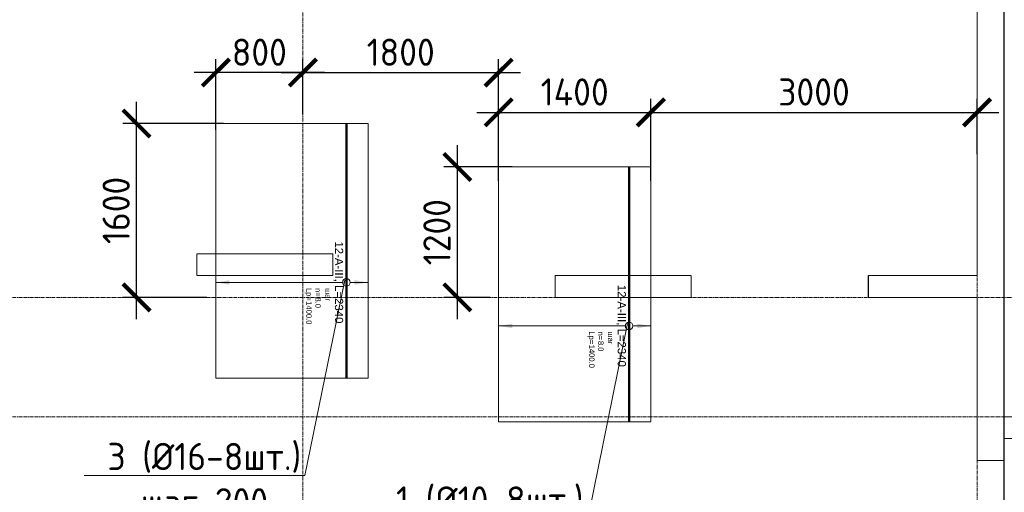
# Model space of a CAD drawing. Header units: millimetres. Extents: x 448962 to 1592680, y -326645 to -197113.
# Tile 363 of 398: x 842841 to 851894, y -262155 to -257806. Entities that reach past the tile are written whole.
import ezdxf
from ezdxf import colors
from ezdxf.entities.mleader import LeaderData, LeaderLine
from ezdxf.enums import TextEntityAlignment as Align
from ezdxf.math import Vec2, Vec3

# ---------------------------------------------------------------- set-up
doc = ezdxf.new("R2010")
doc.units = ezdxf.units.MM
doc.set_wipeout_variables(frame=1)
for name, pattern in [('01 Штриховая _4 мм_', [6, 3.5, -2.5]), ('______5', [1100, 800, -100, 100, -100]), ('GOST2.303 4', [7, 5, -2, 0]), ('осевая', [50.8, 31.75, -6.35, 6.35, -6.35])]:
    doc.linetypes.add(name, pattern=pattern)
for name, color, linetype, lineweight in [('АрмСтер', 2, 'Continuous', 50), ('контур распр. стерхней', 2, 'GOST2.303 4', 20), ('Оси', 40, '______5', 18), ('Перекрытие ж_бетон', 1, 'Continuous', 30), ('подоснова', 151, 'Continuous', 5), ('РАЗМЕРЫ', 1, 'Continuous', 9), ('СТЕНЫ', 3, 'Continuous', 30)]:
    doc.layers.add(name, color=color, linetype=linetype, lineweight=lineweight)
doc.layers.add('АрмСтер_атрибуты', color=2, linetype='Continuous', lineweight=0, plot=False)
doc.styles.add('GOST-2.304_Type-B', font='GOST_Common.ttf')
doc.styles.get("Standard").update_dxf_attribs({"font": 'arial.ttf'})
doc.styles.add('Аннотативный', font='arial.ttf')
doc.dimstyles.new('СПДС', dxfattribs={"dimscale": 100, "dimtxt": 2.5, "dimasz": 2.5, "dimexe": 1.25, "dimexo": 0, "dimtad": 1, "dimdec": 0, "dimtxsty": 'GOST-2.304_Type-B', "dimblk": 'ARCHTICK', "dimcen": 2.5, "dimdle": 2, "dimadec": 0, "dimazin": 2, "dimtfac": 0.75, "dimtdec": 0, "dimtmove": 1, "dimatfit": 3, "dimfxl": 1, "dimtolj": 1, "dimarcsym": 1})

# ---------------------------------------------------------------- blocks, each defined once
blk = doc.blocks.new('оси плит')
at = {"layer": 'Оси', "color": 16, "linetype": 'осевая', "lineweight": 0, "transparency": 33554687}
for p, q in [((563842.3, -202894.1), (563842.3, -231285.8)), ((570041.9, -202894.1), (570042.3, -231285.8)), ((519570.9, -215217.4), (573160.2, -215217.4)), ((519570.9, -216317.4), (573160.2, -216317.4))]:
    blk.add_line(p, q, dxfattribs=at)
blk = doc.blocks.new('стены  тп')
at = {"layer": 'СТЕНЫ', "color": 251, "linetype": '01 Штриховая _4 мм_', "lineweight": 0, "true_color": 0x636466}
for p, q in [((589762.3, -327825.7, 3100), (589762.3, -316375.7, 3100)), ((589512.3, -316625.7, 3100), (589512.3, -326525.7, 3100)), ((583586.9, -326325.6, 3100), (582336.9, -326325.6, 3100)), ((582336.9, -326325.6, 3100), (582336.9, -326525.6, 3100)), ((583586.9, -326525.6, 3100), (583586.9, -326325.6, 3100)), ((582336.9, -326525.6, 3100), (583586.9, -326525.6, 3100)), ((586882.1, -326525.7, 3100), (585632.3, -326525.7, 3100)), ((585632.3, -326525.7, 3100), (585632.3, -326645.7, 3100)), ((586882.1, -326645.7, 3100), (586882.1, -326525.7, 3100)), ((589512.3, -326525.7, 3100), (588512.1, -326525.7, 3100)), ((588512.1, -326525.7, 3100), (588512.1, -326645.7, 3100)), ((585632.3, -326645.7, 3100), (585632.3, -326725.7, 3100)), ((586882.1, -326725.7, 3100), (586882.1, -326645.7, 3100)), ((588512.1, -326645.7, 3100), (588512.1, -326725.7, 3100)), ((585632.3, -326725.7, 3100), (586882.1, -326725.7, 3100)), ((588512.1, -326725.7, 3100), (589512.3, -326725.7, 3100)), ((589512.3, -326725.7, 3100), (589512.3, -328225.7, 3100)), ((591492.3, -327825.7, 3100), (589762.3, -327825.7, 3100)), ((589762.3, -328025.7, 3100), (591292.3, -328025.7, 3100)), ((589762.3, -328225.7, 3100), (589762.3, -328025.7, 3100)), ((589762.3, -328225.7, 3100), (589512.3, -328225.7, 3100))]:
    blk.add_line(p, q, dxfattribs=at)
blk = doc.blocks.new('*U453')
at = {"layer": 'РАЗМЕРЫ'}
for p, q in [((112.5, 200), (-112.5, 200)), ((112.5, -1200), (-112.5, -1200))]:
    blk.add_line(p, q, dxfattribs=at)
at = {"layer": 'РАЗМЕРЫ', "ltscale": 15}
blk.add_line((0, -1200), (0, 200), dxfattribs=at)
at = {"layer": 'РАЗМЕРЫ'}
for points in [[(0, 200), (20.9, 74.8), (-20.9, 74.8)], [(0, -1200), (20.9, -1074.8), (-20.9, -1074.8)]]:
    blk.add_solid(points, dxfattribs=at)
at = {"layer": 'АрмСтер_атрибуты', "color": 215, "ltscale": 15, "style": 'Аннотативный'}
for s, p in [('шаг', (51.4, -194.2)), ('n=', (51.4, -285.1)), ('Lр=', (50.2, -367.8))]:
    blk.add_text(s, height=50, dxfattribs=at).set_placement(p)
at = {"layer": 'АрмСтер_атрибуты', "style": 'Аннотативный', "flags": 8}
blk.add_attdef('ПОЗ', (110, 29.6), '', height=75, dxfattribs=at)
at = {"layer": 'АрмСтер_атрибуты', "color": 215, "style": 'Аннотативный'}
for tag, p, flags in [('ШАГ', (190.9, -194.2), 10), ('КОЛ', (138, -285.1), 8), ('ШИРИНА', (172.9, -367.8), 8)]:
    blk.add_attdef(tag, p, '', height=50, dxfattribs=dict(at, flags=flags))
at = {"layer": 'АрмСтер_атрибуты', "flags": 9}
for tag, p in [('МАССА', (-1033.5, -1010.5)), ('ОБОЗНАЧЕНИЕ', (-1033.5, -1124.4))]:
    blk.add_attdef(tag, p, '', height=75, dxfattribs=at)
at = {"linetype": 'Continuous', "lineweight": 0}
blk.add_wipeout([(35, 0), (28.3, 20.6), (10.8, 33.3), (-10.8, 33.3), (-28.3, 20.6), (-35, 0), (-28.3, -20.6), (-10.8, -33.3), (10.8, -33.3), (28.3, -20.6)], dxfattribs=at)
at = {"color": 0, "linetype": 'ByBlock', "lineweight": -2, "ltscale": 100}
blk.add_line((-1462.5, 0), (877.5, 0), dxfattribs=at)
at = {"layer": 'РАЗМЕРЫ'}
blk.add_circle((0, 0), 35, dxfattribs=at)
at = {"layer": 'АрмСтер_атрибуты', "style": 'Аннотативный', "flags": 8}
blk.add_attdef('НАИМЕНОВАНИЕ', text='', height=75, dxfattribs=at).set_placement((0, -29.3), align=Align.TOP_CENTER)
blk = doc.blocks.new('_None')
blk = doc.blocks.new('_ArchTick')
at = {"color": 0, "linetype": 'ByBlock', "const_width": 0.15}
blk.add_lwpolyline([(-0.5, -0.5), (0.5, 0.5)], dxfattribs=at)
blk = doc.blocks.new('*D618')
at = {"layer": 'DEFPOINTS', "color": 0, "transparency": 16777216}
for p in [(844644, -258292.7), (845444, -258674.9), (844644, -258820)]:
    blk.add_point(p, dxfattribs=at)
at = {"layer": 'РАЗМЕРЫ', "color": 0, "lineweight": -2, "transparency": 16777216}
for p, q in [((844644, -258820), (844644, -258167.7)), ((845444, -258674.9), (845444, -258167.7)), ((845644, -258292.7), (844444, -258292.7))]:
    blk.add_line(p, q, dxfattribs=at)
at = {"layer": 'РАЗМЕРЫ', "color": 0, "lineweight": -2, "transparency": 16777216, "xscale": 250, "yscale": 250, "zscale": 250, "rotation": 180}
blk.add_blockref('_ArchTick', (844644, -258292.7), dxfattribs=at)
at = {"layer": 'РАЗМЕРЫ', "color": 0, "lineweight": -2, "transparency": 16777216, "xscale": 250, "yscale": 250, "zscale": 250}
blk.add_blockref('_ArchTick', (845444, -258292.7), dxfattribs=at)
at = {"layer": 'РАЗМЕРЫ', "color": 0, "lineweight": 0, "transparency": 16777216, "insert": (845044, -258105.2), "char_height": 250, "attachment_point": 5, "style": 'GOST-2.304_Type-B'}
blk.add_mtext('\\A1;800', dxfattribs=at)
blk = doc.blocks.new('*D619')
at = {"layer": 'DEFPOINTS', "color": 0, "transparency": 16777216}
for p in [(843914.8, -258760.8), (844714.7, -258760.8), (844561.5, -260360.8)]:
    blk.add_point(p, dxfattribs=at)
at = {"layer": 'РАЗМЕРЫ', "color": 0, "lineweight": -2, "transparency": 16777216}
for p, q in [((843914.8, -260560.8), (843914.8, -258560.8)), ((844714.7, -258760.8), (843789.8, -258760.8)), ((844561.5, -260360.8), (843789.8, -260360.8))]:
    blk.add_line(p, q, dxfattribs=at)
at = {"layer": 'РАЗМЕРЫ', "color": 0, "lineweight": -2, "transparency": 16777216, "xscale": 250, "yscale": 250, "zscale": 250}
for p, rotation in [((843914.8, -258760.8), 90), ((843914.8, -260360.8), 270)]:
    blk.add_blockref('_ArchTick', p, dxfattribs=dict(at, rotation=rotation))
at = {"layer": 'РАЗМЕРЫ', "color": 0, "lineweight": 0, "transparency": 16777216, "insert": (843727.3, -259560.8), "char_height": 250, "attachment_point": 5, "rotation": 90, "style": 'GOST-2.304_Type-B'}
blk.add_mtext('\\A1;1600', dxfattribs=at)
blk = doc.blocks.new('*D620')
at = {"layer": 'DEFPOINTS', "color": 0, "transparency": 16777216}
for p in [(846864.7, -259160.8), (847369.6, -259160.8), (847165.4, -260360.8)]:
    blk.add_point(p, dxfattribs=at)
at = {"layer": 'РАЗМЕРЫ', "color": 0, "lineweight": -2, "transparency": 16777216}
for p, q in [((846864.7, -260560.8), (846864.7, -258960.8)), ((847369.6, -259160.8), (846739.7, -259160.8)), ((847165.4, -260360.8), (846739.7, -260360.8))]:
    blk.add_line(p, q, dxfattribs=at)
at = {"layer": 'РАЗМЕРЫ', "color": 0, "lineweight": -2, "transparency": 16777216, "xscale": 250, "yscale": 250, "zscale": 250}
for p, rotation in [((846864.7, -259160.8), 90), ((846864.7, -260360.8), 270)]:
    blk.add_blockref('_ArchTick', p, dxfattribs=dict(at, rotation=rotation))
at = {"layer": 'РАЗМЕРЫ', "color": 0, "lineweight": 0, "transparency": 16777216, "insert": (846677.2, -259760.8), "char_height": 250, "attachment_point": 5, "rotation": 90, "style": 'GOST-2.304_Type-B'}
blk.add_mtext('\\A1;1200', dxfattribs=at)
blk = doc.blocks.new('*D621')
at = {"layer": 'DEFPOINTS', "color": 0, "transparency": 16777216}
for p in [(848644, -258658.4), (847244, -259287.8), (848644, -259287.8)]:
    blk.add_point(p, dxfattribs=at)
at = {"layer": 'РАЗМЕРЫ', "color": 0, "lineweight": -2, "transparency": 16777216}
for p, q in [((847244, -259287.8), (847244, -258533.4)), ((848644, -259287.8), (848644, -258533.4)), ((847044, -258658.4), (848844, -258658.4))]:
    blk.add_line(p, q, dxfattribs=at)
at = {"layer": 'РАЗМЕРЫ', "color": 0, "lineweight": -2, "transparency": 16777216, "xscale": 250, "yscale": 250, "zscale": 250, "rotation": 180}
blk.add_blockref('_ArchTick', (847244, -258658.4), dxfattribs=at)
at = {"layer": 'РАЗМЕРЫ', "color": 0, "lineweight": -2, "transparency": 16777216, "xscale": 250, "yscale": 250, "zscale": 250}
blk.add_blockref('_ArchTick', (848644, -258658.4), dxfattribs=at)
at = {"layer": 'РАЗМЕРЫ', "color": 0, "lineweight": 0, "transparency": 16777216, "insert": (847944, -258470.9), "char_height": 250, "attachment_point": 5, "style": 'GOST-2.304_Type-B'}
blk.add_mtext('\\A1;1400', dxfattribs=at)
blk = doc.blocks.new('*D622')
at = {"layer": 'DEFPOINTS', "color": 0, "transparency": 16777216}
for p in [(847244, -258292.7), (845444, -258550.7), (847244, -258910.6)]:
    blk.add_point(p, dxfattribs=at)
at = {"layer": 'РАЗМЕРЫ', "color": 0, "lineweight": -2, "transparency": 16777216}
for p, q in [((845444, -258550.7), (845444, -258167.7)), ((847244, -258910.6), (847244, -258167.7)), ((845244, -258292.7), (847444, -258292.7))]:
    blk.add_line(p, q, dxfattribs=at)
at = {"layer": 'РАЗМЕРЫ', "color": 0, "lineweight": -2, "transparency": 16777216, "xscale": 250, "yscale": 250, "zscale": 250, "rotation": 180}
blk.add_blockref('_ArchTick', (845444, -258292.7), dxfattribs=at)
at = {"layer": 'РАЗМЕРЫ', "color": 0, "lineweight": -2, "transparency": 16777216, "xscale": 250, "yscale": 250, "zscale": 250}
blk.add_blockref('_ArchTick', (847244, -258292.7), dxfattribs=at)
at = {"layer": 'РАЗМЕРЫ', "color": 0, "lineweight": 0, "transparency": 16777216, "insert": (846344, -258105.2), "char_height": 250, "attachment_point": 5, "style": 'GOST-2.304_Type-B'}
blk.add_mtext('\\A1;1800', dxfattribs=at)
blk = doc.blocks.new('*D623')
at = {"layer": 'DEFPOINTS', "color": 0, "transparency": 16777216}
for p in [(851644, -258658.4), (848644, -258910.6), (851644, -259044)]:
    blk.add_point(p, dxfattribs=at)
at = {"layer": 'РАЗМЕРЫ', "color": 0, "lineweight": -2, "transparency": 16777216}
for p, q in [((848644, -258910.6), (848644, -258533.4)), ((851644, -259044), (851644, -258533.4)), ((848444, -258658.4), (851844, -258658.4))]:
    blk.add_line(p, q, dxfattribs=at)
at = {"layer": 'РАЗМЕРЫ', "color": 0, "lineweight": -2, "transparency": 16777216, "xscale": 250, "yscale": 250, "zscale": 250, "rotation": 180}
blk.add_blockref('_ArchTick', (848644, -258658.4), dxfattribs=at)
at = {"layer": 'РАЗМЕРЫ', "color": 0, "lineweight": -2, "transparency": 16777216, "xscale": 250, "yscale": 250, "zscale": 250}
blk.add_blockref('_ArchTick', (851644, -258658.4), dxfattribs=at)
at = {"layer": 'РАЗМЕРЫ', "color": 0, "lineweight": 0, "transparency": 16777216, "insert": (850144, -258470.9), "char_height": 250, "attachment_point": 5, "style": 'GOST-2.304_Type-B'}
blk.add_mtext('\\A1;3000', dxfattribs=at)

msp = doc.modelspace()

# ---------------------------------------------------------------- linework, layer by layer
at = {"layer": 'контур распр. стерхней', "linetype": '01 Штриховая _4 мм_'}
for points in [[(844644, -261105.4), (844644, -258760.8), (846044, -258760.8), (846044, -261105.4)], [(847244, -261505.4), (847244, -259160.8), (848644, -259160.8), (848644, -261505.4)]]:
    msp.add_lwpolyline(points, close=True, dxfattribs=at)

# ---------------------------------------------------------------- block references
at = {"layer": 'подоснова', "color": 4, "ltscale": 0.3}
msp.add_blockref('оси плит', (281601.7, -45143.4), dxfattribs=at)
at = {"layer": 'РАЗМЕРЫ'}
for p in [(262131.6, 66364.9, -3100), (262131.7, 66364.9, -3100)]:
    msp.add_blockref('стены  тп', p, dxfattribs=at)

# ---------------------------------------------------------------- dimensions: what is measured, and where the dimension line sits
at = {"layer": 'РАЗМЕРЫ', "color": 1, "lineweight": 0}
dim = msp.add_linear_dim(base=(851644, -258658.4), p1=(848644, -258910.6), p2=(851644, -259044), dimstyle='СПДС', override={"dimrnd": 5}, dxfattribs=at)
dim.commit()
dim.dimension.update_dxf_attribs({"geometry": '*D623', "text_midpoint": (850144, -258470.9)})

# ---------------------------------------------------------------- next in the draw order: block references
at = {"layer": 'АрмСтер', "ltscale": 15}
ref = msp.add_blockref('*U453', (848444, -260623.3), dxfattribs=dict(at, rotation=270))
ref.add_attrib('НАИМЕНОВАНИЕ', '12-A-III, L=2340', dxfattribs={"layer": 'АрмСтер_атрибуты', "height": 75, "rotation": 270, "style": 'Аннотативный', "flags": 8}).set_placement((848414.7, -260623.3), align=Align.TOP_CENTER)
ref.add_attrib('КОЛ', '8.0', (848158.9, -260761.4), dxfattribs={"layer": 'АрмСтер_атрибуты', "color": 215, "height": 50, "rotation": 270, "style": 'Аннотативный', "flags": 8})
ref.add_attrib('ШИРИНА', '1400.0', (848076.2, -260796.2), dxfattribs={"layer": 'АрмСтер_атрибуты', "color": 215, "height": 50, "rotation": 270, "style": 'Аннотативный', "flags": 8})

# ---------------------------------------------------------------- next in the draw order: dimensions: what is measured, and where the dimension line sits
at = {"layer": 'РАЗМЕРЫ', "color": 1, "lineweight": 0}
dim = msp.add_linear_dim(base=(848644, -258658.4), p1=(847244, -259287.8), p2=(848644, -259287.8), dimstyle='СПДС', override={"dimrnd": 5}, dxfattribs=at)
dim.commit()
dim.dimension.update_dxf_attribs({"geometry": '*D621', "text_midpoint": (847944, -258470.9)})
dim = msp.add_linear_dim(base=(846864.7, -259160.8), p1=(847165.4, -260360.8), p2=(847369.6, -259160.8), angle=90, dimstyle='СПДС', override={"dimrnd": 5}, dxfattribs=at)
dim.commit()
dim.dimension.update_dxf_attribs({"geometry": '*D620', "text_midpoint": (846677.2, -259760.8)})

# ---------------------------------------------------------------- next in the draw order: leaders
at = {"layer": 'подоснова', "color": 3, "ltscale": 0.3}
ml = msp.add_multileader_mtext('Standard', dxfattribs=at)
ml.set_content('1 (%%C10-8шт.)\\Pшаг 200', color=3, style='GOST-2.304_Type-B')
ml.set_leader_properties(color=256, linetype='ByLayer', lineweight=15)
ml.set_arrow_properties(name='NONE')
ml.build(insert=Vec2(0, 0))
ml.multileader.update_dxf_attribs({"text_left_attachment_type": 6, "text_right_attachment_type": 6, "dogleg_length": 0.1, "arrow_head_size": 18})
ctx = ml.context
ctx.base_point, ctx.char_height, ctx.arrow_head_size, ctx.landing_gap_size, ctx.plane_origin = Vec3(846262.8, -262400, 3.6), 250, 18, 20, Vec3(838291.3, -263775.7, 3.6)
ctx.left_attachment, ctx.right_attachment, ctx.text_align_type = 6, 6, 1
notes = []
notes.append((ctx, [(1, (1, 1, 0), (848063.5, -262400, 3.6), (-1, 0), 0.1, [(0, [(848429.1, -260601.8, 3.6)], 0, [])])]))
ctx.mtext.insert, ctx.mtext.alignment, ctx.mtext.flow_direction = Vec3(847163.1, -262100, 3.6), 2, 5
for ctx, leaders in notes:
    for number, flags, end, landing, length, lines in leaders:
        leader = LeaderData()
        leader.index, (leader.has_last_leader_line, leader.has_dogleg_vector, leader.attachment_direction) = number, flags
        leader.last_leader_point, leader.dogleg_vector, leader.dogleg_length = Vec3(end), Vec3(landing), length
        for number, points, colour, breaks in lines:
            line = LeaderLine()
            line.index, line.vertices, line.color, line.breaks = number, Vec3.list(points), colors.encode_raw_color(colour), breaks
            leader.lines.append(line)
        ctx.leaders.append(leader)

# ---------------------------------------------------------------- next in the draw order: block references
at = {"layer": 'АрмСтер', "ltscale": 15}
ref = msp.add_blockref('*U453', (845844, -260223.3), dxfattribs=dict(at, rotation=270))
ref.add_attrib('НАИМЕНОВАНИЕ', '12-A-III, L=2340', dxfattribs={"layer": 'АрмСтер_атрибуты', "height": 75, "rotation": 270, "style": 'Аннотативный', "flags": 8}).set_placement((845814.7, -260223.3), align=Align.TOP_CENTER)
ref.add_attrib('КОЛ', '8.0', (845558.9, -260361.4), dxfattribs={"layer": 'АрмСтер_атрибуты', "color": 215, "height": 50, "rotation": 270, "style": 'Аннотативный', "flags": 8})
ref.add_attrib('ШИРИНА', '1400.0', (845476.2, -260396.2), dxfattribs={"layer": 'АрмСтер_атрибуты', "color": 215, "height": 50, "rotation": 270, "style": 'Аннотативный', "flags": 8})

# ---------------------------------------------------------------- next in the draw order: linework, layer by layer
at = {"layer": 'Перекрытие ж_бетон'}
msp.add_lwpolyline([(804493.9, -272310.8), (804493.9, -272310.8), (851893.9, -272310.8), (851893.9, -250010.8), (804493.9, -250010.8), (804493.9, -272310.8)], dxfattribs=at)

# ---------------------------------------------------------------- next in the draw order: dimensions: what is measured, and where the dimension line sits
at = {"layer": 'РАЗМЕРЫ', "color": 1, "lineweight": 0}
for base, p1, p2, picture, middle in [((844644, -258292.7), (845444, -258674.9), (844644, -258820), '*D618', (845044, -258105.2)), ((847244, -258292.7), (845444, -258550.7), (847244, -258910.6), '*D622', (846344, -258105.2))]:
    dim = msp.add_linear_dim(base=base, p1=p1, p2=p2, dimstyle='СПДС', override={"dimrnd": 5}, dxfattribs=at)
    dim.commit()
    dim.dimension.update_dxf_attribs({"geometry": picture, "text_midpoint": middle})
dim = msp.add_linear_dim(base=(843914.8, -258760.8), p1=(844561.5, -260360.8), p2=(844714.7, -258760.8), angle=90, dimstyle='СПДС', override={"dimrnd": 5}, dxfattribs=at)
dim.commit()
dim.dimension.update_dxf_attribs({"geometry": '*D619', "text_midpoint": (843727.3, -259560.8)})

# ---------------------------------------------------------------- next in the draw order: leaders
at = {"layer": 'подоснова', "color": 5, "ltscale": 0.3}
ml = msp.add_multileader_mtext('Standard', dxfattribs=at)
ml.set_content('3 (%%C16-8шт.)\\Pшаг 200', color=5, style='GOST-2.304_Type-B')
ml.set_leader_properties(color=256, linetype='ByLayer', lineweight=15)
ml.set_arrow_properties(name='NONE')
ml.build(insert=Vec2(0, 0))
ml.multileader.update_dxf_attribs({"text_left_attachment_type": 6, "text_right_attachment_type": 6, "dogleg_length": 0.1, "arrow_head_size": 18})
ctx = ml.context
ctx.base_point, ctx.char_height, ctx.arrow_head_size, ctx.landing_gap_size, ctx.plane_origin = Vec3(843612.8, -262000, 3.6), 250, 18, 20, Vec3(835691.3, -263375.7, 3.6)
ctx.left_attachment, ctx.right_attachment, ctx.text_align_type = 6, 6, 1
notes = []
notes.append((ctx, [(1, (1, 1, 0), (845463.5, -262000, 3.6), (-1, 0), 0.1, [(0, [(845829.1, -260201.8, 3.6)], 0, [])])]))
ctx.mtext.insert, ctx.mtext.alignment, ctx.mtext.flow_direction = Vec3(844538.1, -261700, 3.6), 2, 5
for ctx, leaders in notes:
    for number, flags, end, landing, length, lines in leaders:
        leader = LeaderData()
        leader.index, (leader.has_last_leader_line, leader.has_dogleg_vector, leader.attachment_direction) = number, flags
        leader.last_leader_point, leader.dogleg_vector, leader.dogleg_length = Vec3(end), Vec3(landing), length
        for number, points, colour, breaks in lines:
            line = LeaderLine()
            line.index, line.vertices, line.color, line.breaks = number, Vec3.list(points), colors.encode_raw_color(colour), breaks
            leader.lines.append(line)
        ctx.leaders.append(leader)

doc.saveas('drawing.dxf')
